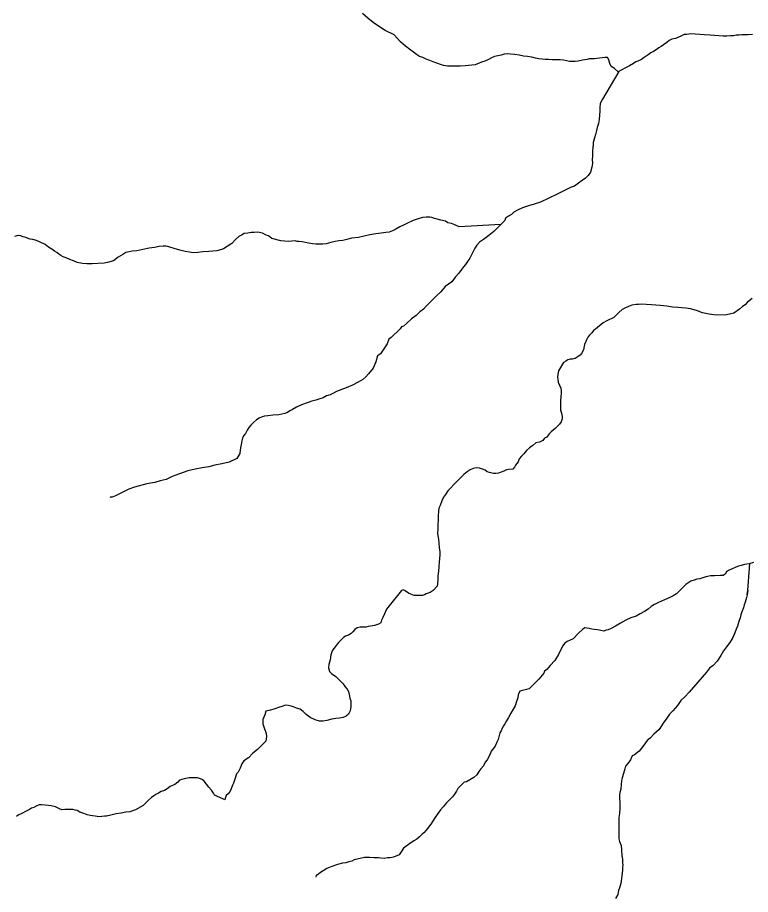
# Model space of a CAD drawing. Extents: x 2010165 to 2382125, y 1060529 to 1407316.
# Drawn here: x 2209958 to 2213739, y 1213095 to 1217618 of the extents above; entities that cross this region are included whole.
import ezdxf

# ---------------------------------------------------------------- set-up
doc = ezdxf.new("R2010")
doc.units = 0
doc.layers.add('GM_X_Minor_River', color=7, linetype='Continuous')

msp = doc.modelspace()

# ---------------------------------------------------------------- linework, layer by layer
at = {"layer": 'GM_X_Minor_River'}
for points in [[(2212872.2, 1217398.1), (2212850.3, 1217393.8), (2212834.3, 1217391.6), (2212818.2, 1217391.4), (2212806.2, 1217391.3), (2212790.1, 1217395.1), (2212774.1, 1217398.9), (2212758, 1217400.7), (2212740, 1217400.5), (2212715.9, 1217400.2), (2212697.9, 1217401.9), (2212679.8, 1217401.7), (2212663.8, 1217403.5), (2212647.7, 1217405.3), (2212629.6, 1217409.1), (2212611.6, 1217412.9), (2212589.5, 1217416.6), (2212567.4, 1217418.3), (2212545.3, 1217424.1), (2212523.2, 1217427.8), (2212501.2, 1217429.6), (2212485.1, 1217431.4), (2212469.1, 1217429.1), (2212453.1, 1217424.9), (2212435.1, 1217420.7), (2212419.2, 1217416.5), (2212403.2, 1217410.2), (2212387.3, 1217402), (2212369.4, 1217393.7), (2212351.4, 1217387.5), (2212339.5, 1217383.3), (2212319.5, 1217375), (2212267.5, 1217368.3), (2212241.5, 1217368), (2212193.4, 1217367.4), (2212175.4, 1217367.2), (2212165.3, 1217369), (2212155.3, 1217370.9), (2212145.2, 1217374.8), (2212121.1, 1217382.5), (2212102.9, 1217390.3), (2212084.8, 1217396.1), (2212066.7, 1217403.9), (2212048.5, 1217411.7), (2212032.4, 1217417.5), (2212016.3, 1217427.4), (2212000.1, 1217439.2), (2211981.9, 1217453), (2211959.6, 1217470.8), (2211933.3, 1217492.6), (2211900.8, 1217528.3), (2211854.4, 1217551.8), (2211820, 1217573.5), (2211791.7, 1217593.2), (2211765.4, 1217614.9), (2211737, 1217638.7)], [(2213750.1, 1217529.8), (2213728.1, 1217529.6), (2213710.1, 1217529.3), (2213694.1, 1217529.1), (2213680.1, 1217526.9), (2213666, 1217526.8), (2213652, 1217524.6), (2213636, 1217524.4), (2213618, 1217522.1), (2213598, 1217521.9), (2213575.9, 1217523.6), (2213553.8, 1217525.3), (2213531.8, 1217527.1), (2213501.7, 1217528.7), (2213477.6, 1217530.4), (2213453.6, 1217532.1), (2213431.5, 1217533.8), (2213411.5, 1217531.5), (2213397.5, 1217531.4), (2213375.6, 1217521), (2213351.7, 1217510.7), (2213333.7, 1217506.4), (2213319.7, 1217500.2), (2213307.9, 1217490.1), (2213290, 1217477.8), (2213278.1, 1217469.6), (2213266.2, 1217461.4), (2213252.3, 1217451.2), (2213238.3, 1217443), (2213224.4, 1217436.8), (2213210.5, 1217426.6), (2213190.7, 1217412.2), (2213176.8, 1217402), (2213158.8, 1217393.8), (2213146.9, 1217389.6), (2213134.9, 1217381.4), (2213115.1, 1217369.1), (2213101.1, 1217362.9), (2213069.3, 1217344.4), (2213057.4, 1217338.3), (2213037.1, 1217356.1), (2213020.9, 1217365.9), (2213012.7, 1217381.9), (2213008.5, 1217399.9), (2213002.3, 1217411.9), (2212988.3, 1217411.7), (2212960.3, 1217409.3), (2212946.3, 1217407.1), (2212932.3, 1217404.9), (2212922.2, 1217404.8), (2212906.2, 1217404.6), (2212896.2, 1217402.5), (2212872.2, 1217398.1)], [(2213060, 1217339.6), (2212975.1, 1217196.6), (2212963.3, 1217174.4), (2212961.6, 1217154.3), (2212961.8, 1217136.2), (2212960.1, 1217114.1), (2212958.4, 1217092), (2212954.6, 1217071.9), (2212948.9, 1217051.7), (2212945.1, 1217035.6), (2212939.3, 1217015.5), (2212933.6, 1216997.3), (2212931.7, 1216985.3), (2212927.9, 1216973.2), (2212928, 1216963.1), (2212926.2, 1216947), (2212924.4, 1216931), (2212924.7, 1216912.9), (2212924.8, 1216900.8), (2212923, 1216886.8), (2212923.3, 1216864.7), (2212921.5, 1216846.6), (2212913.8, 1216820.4), (2212902, 1216804.2), (2212888.2, 1216789.9), (2212870.3, 1216777.7), (2212852.5, 1216763.4), (2212830.6, 1216749), (2212810.7, 1216740.8), (2212782.8, 1216728.3), (2212762.9, 1216718.1), (2212741, 1216707.7), (2212655.4, 1216666.5), (2212623.4, 1216656), (2212593.5, 1216647.6), (2212563.6, 1216637.2), (2212537.7, 1216624.8), (2212517.8, 1216614.5), (2212505.9, 1216602.3), (2212490, 1216594.1), (2212476.1, 1216583.9), (2212472.2, 1216571.8), (2212460.4, 1216559.6), (2212448.5, 1216547.4), (2212434.7, 1216533.1), (2212414.9, 1216514.8), (2212389.1, 1216494.4), (2212361.3, 1216474), (2212341.5, 1216459.7), (2212327.6, 1216443.4), (2212317.8, 1216429.2), (2212310, 1216415.1), (2212302.2, 1216396.9), (2212290.4, 1216376.7), (2212278.6, 1216360.5), (2212268.8, 1216344.3), (2212259, 1216332.1), (2212249.1, 1216317.9), (2212235.3, 1216299.7), (2212217.5, 1216281.4), (2212197.9, 1216255), (2212164.1, 1216230.5), (2212142.4, 1216204.1), (2212120.6, 1216183.8), (2212102.8, 1216165.5), (2212089, 1216151.2), (2212077.1, 1216139), (2212065.2, 1216128.8), (2212051.4, 1216114.6), (2212033.6, 1216100.3), (2212013.8, 1216082), (2211990, 1216063.6), (2211964.2, 1216039.2), (2211948.4, 1216026.9), (2211938.4, 1216022.8), (2211932.5, 1216012.7), (2211916.7, 1215996.4), (2211898.9, 1215982.1), (2211885, 1215967.9), (2211873.1, 1215959.7), (2211865.4, 1215935.5), (2211847.7, 1215909.2), (2211830, 1215882.9), (2211814.1, 1215872.6), (2211806.5, 1215842.4), (2211792.9, 1215810.1), (2211769.2, 1215779.7), (2211755.4, 1215765.5), (2211739.6, 1215751.2), (2211715.7, 1215736.8), (2211685.8, 1215722.4), (2211654, 1215707.9), (2211626.1, 1215697.6), (2211604.1, 1215689.2), (2211588.2, 1215681), (2211570.3, 1215672.7), (2211552.3, 1215666.5), (2211534.4, 1215656.2), (2211512.5, 1215649.9), (2211496.5, 1215643.7), (2211476.5, 1215639.4)], [(2212451, 1216549.9), (2212236.2, 1216538.6), (2212214.1, 1216548.4), (2212195.9, 1216556.2), (2212177.9, 1216560), (2212165.7, 1216567.9), (2212141.6, 1216573.6), (2212123.5, 1216577.4), (2212109.5, 1216581.2), (2212095.4, 1216587), (2212085.3, 1216588.9), (2212065.3, 1216588.7), (2212047.3, 1216586.4), (2212025.3, 1216580.1), (2211999.4, 1216571.8), (2211969.5, 1216557.3), (2211949.6, 1216547), (2211929.7, 1216538.7), (2211909.8, 1216526.4), (2211891.9, 1216518.2), (2211875.9, 1216511.9), (2211857.9, 1216509.7), (2211833.9, 1216505.4), (2211805.9, 1216503), (2211775.9, 1216496.6), (2211746, 1216490.2), (2211716, 1216483.8), (2211680, 1216479.3), (2211656, 1216473), (2211636, 1216468.7), (2211616, 1216466.5), (2211596.1, 1216462.2), (2211574.1, 1216457.9), (2211550.1, 1216451.6), (2211532.1, 1216449.3), (2211516.1, 1216449.1), (2211496, 1216448.9), (2211480, 1216450.7), (2211459.9, 1216454.4), (2211441.8, 1216458.2), (2211425.7, 1216462), (2211409.7, 1216463.8), (2211399.7, 1216463.7), (2211389.6, 1216465.6), (2211373.6, 1216465.4), (2211355.6, 1216463.1), (2211335.5, 1216464.9), (2211315.5, 1216466.6), (2211269.2, 1216478.1), (2211253, 1216491.9), (2211241, 1216495.8), (2211220.8, 1216505.6), (2211206.7, 1216509.4), (2211194.7, 1216511.3), (2211178.7, 1216509.1), (2211162.6, 1216508.9), (2211146.6, 1216506.7), (2211126.6, 1216504.4), (2211112.7, 1216496.2), (2211098.8, 1216488), (2211083, 1216473.7), (2211063.2, 1216453.4), (2211039.3, 1216437), (2211019.5, 1216424.7), (2211005.5, 1216420.5), (2210985.6, 1216414.2), (2210945.5, 1216411.7), (2210913.5, 1216409.3), (2210887.5, 1216407), (2210865.5, 1216404.7), (2210845.4, 1216408.4), (2210823.3, 1216412.2), (2210795.2, 1216417.8), (2210765, 1216427.5), (2210742.9, 1216433.2), (2210732.8, 1216437.1), (2210722.7, 1216439), (2210708.7, 1216438.8), (2210688.7, 1216436.6), (2210664.7, 1216432.2), (2210636.7, 1216427.8), (2210604.8, 1216421.4), (2210572.8, 1216415), (2210548.8, 1216412.7), (2210532.8, 1216410.5), (2210516.8, 1216406.2), (2210500.9, 1216396), (2210477, 1216381.6), (2210453.2, 1216363.3), (2210421.3, 1216354.8), (2210405.3, 1216350.6), (2210371.2, 1216350.2), (2210343.2, 1216347.8), (2210315.2, 1216347.4), (2210293.1, 1216349.2), (2210265, 1216354.8), (2210246.9, 1216362.6), (2210226.7, 1216370.4)], [(2210226.7, 1216370.4), (2210208.6, 1216378.2), (2210192.5, 1216384), (2210180.4, 1216389.9), (2210170.3, 1216397.8), (2210160.1, 1216405.7), (2210148, 1216413.6), (2210133.9, 1216423.4), (2210117.7, 1216433.3), (2210099.5, 1216447.1), (2210075.3, 1216458.8), (2210055.1, 1216468.6), (2210037, 1216472.4), (2210023, 1216474.2), (2210012.9, 1216478.1), (2210000.8, 1216484), (2209986.8, 1216487.8), (2209972.7, 1216491.7), (2209960.6, 1216493.5), (2209942.6, 1216489.3)], [(2213747.8, 1216168.4), (2213732, 1216156.1), (2213722.1, 1216148), (2213712.2, 1216135.8), (2213698.3, 1216127.6), (2213682.4, 1216113.3), (2213652.6, 1216092.9), (2213614.7, 1216084.4), (2213562.6, 1216083.7), (2213526.5, 1216087.3), (2213492.3, 1216094.9), (2213460.1, 1216106.5), (2213429.9, 1216116.2), (2213405.8, 1216119.9), (2213383.8, 1216121.6), (2213363.7, 1216123.3), (2213337.6, 1216125), (2213307.6, 1216128.6), (2213273.4, 1216132.2), (2213229.3, 1216135.7), (2213201.2, 1216137.3), (2213179.2, 1216139.1), (2213161.1, 1216138.8), (2213149.1, 1216138.7), (2213127.1, 1216134.4), (2213109.2, 1216128.1), (2213091.3, 1216119.9), (2213077.3, 1216111.6), (2213059.5, 1216097.4), (2213033.8, 1216070.9), (2212997.9, 1216054.4), (2212980, 1216044.1), (2212940.4, 1216011.5), (2212928.5, 1216003.3), (2212920.6, 1215991.2), (2212908.8, 1215979), (2212900.9, 1215968.8)], [(2212900.9, 1215968.8), (2212895, 1215958.7), (2212889.1, 1215946.6), (2212883.3, 1215932.5), (2212881.4, 1215922.4), (2212877.7, 1215904.3), (2212867.9, 1215886.1), (2212860, 1215876), (2212834.2, 1215859.6), (2212820.2, 1215855.4), (2212808.2, 1215855.2), (2212796.2, 1215853.1), (2212786.3, 1215844.9), (2212774.3, 1215838.7), (2212758.7, 1215812.4), (2212748.8, 1215796.2), (2212745.1, 1215778.1), (2212743.2, 1215764), (2212745.4, 1215752), (2212747.6, 1215738), (2212753.8, 1215722), (2212760, 1215706), (2212762.2, 1215694), (2212762.4, 1215679.9), (2212760.6, 1215663.8), (2212758.9, 1215641.7), (2212759.2, 1215619.6), (2212759.5, 1215593.6), (2212765.8, 1215571.6), (2212768, 1215557.5), (2212768.1, 1215547.5), (2212762.3, 1215533.3), (2212754.4, 1215521.2), (2212730.7, 1215498.8), (2212710.9, 1215480.5), (2212701, 1215470.3), (2212689.2, 1215454.1), (2212677.2, 1215447.9), (2212667.4, 1215435.8), (2212651.5, 1215427.5), (2212631.5, 1215425.3), (2212615.6, 1215411), (2212599.7, 1215398.8), (2212583.9, 1215384.5), (2212570.1, 1215368.2), (2212558.2, 1215356.1), (2212546.4, 1215341.8), (2212540.6, 1215325.7), (2212526.8, 1215309.5), (2212520.9, 1215299.4), (2212513, 1215289.2), (2212491, 1215286.9), (2212481, 1215284.8), (2212467.1, 1215278.6), (2212453.1, 1215272.4), (2212439.1, 1215268.2), (2212425.1, 1215266), (2212413.1, 1215265.8), (2212393, 1215271.6), (2212380.9, 1215275.5), (2212370.8, 1215283.4), (2212356.7, 1215289.2), (2212340.6, 1215293), (2212324.6, 1215294.8), (2212308.6, 1215292.6), (2212292.7, 1215284.4), (2212276.8, 1215274.1), (2212260.9, 1215261.9), (2212209.5, 1215209), (2212193.7, 1215192.8), (2212177.8, 1215176.5), (2212166.1, 1215158.3), (2212156.2, 1215144.1), (2212146.4, 1215125.9), (2212138.7, 1215101.7), (2212130.9, 1215087.6), (2212129.1, 1215071.5), (2212127.4, 1215047.4), (2212127.8, 1215023.3), (2212126, 1215007.2), (2212126.1, 1214995.1), (2212126.3, 1214977.1), (2212124.6, 1214961), (2212126.8, 1214944.9), (2212129, 1214926.9), (2212131.3, 1214906.9), (2212133.6, 1214882.8), (2212135.8, 1214864.7), (2212136.1, 1214846.7), (2212134.3, 1214828.6), (2212132.6, 1214808.5), (2212130.9, 1214784.4), (2212129.2, 1214762.2), (2212125.5, 1214738.1), (2212125.7, 1214720), (2212124, 1214697.9), (2212122.1, 1214685.9), (2212102.4, 1214663.5), (2212086.5, 1214653.3), (2212076.5, 1214649.1), (2212066.6, 1214645)], [(2211476.5, 1215639.4), (2211452.6, 1215631.1), (2211422.7, 1215620.7), (2211396.8, 1215608.3), (2211376.9, 1215596), (2211363, 1215589.8), (2211351.1, 1215581.6), (2211337.1, 1215575.4), (2211305.1, 1215569), (2211275.1, 1215566.6), (2211249.1, 1215564.2), (2211231.1, 1215562), (2211219.1, 1215557.8), (2211205.2, 1215551.6), (2211191.3, 1215543.4), (2211175.4, 1215529.1), (2211161.6, 1215514.9), (2211151.7, 1215502.8), (2211141.8, 1215490.6), (2211134.1, 1215472.4), (2211124.2, 1215460.2), (2211118.4, 1215448.1), (2211114.5, 1215434), (2211107.1, 1215387.7), (2211105.4, 1215369.6), (2211089.7, 1215343.3), (2211049.8, 1215324.7), (2211011.9, 1215316.2), (2210975.9, 1215309.8), (2210944, 1215301.3), (2210910, 1215294.8), (2210874, 1215288.4), (2210836, 1215279.8), (2210794.1, 1215265.3), (2210756.3, 1215250.7), (2210724.4, 1215236.2), (2210694.4, 1215227.8), (2210666.5, 1215219.4), (2210624.5, 1215212.9), (2210560.6, 1215196), (2210532.7, 1215185.6), (2210486.9, 1215162.9), (2210463, 1215150.6), (2210445.1, 1215144.3), (2210435.1, 1215144.2), (2210435.1, 1215142.2)], [(2213755.6, 1214807.1), (2213731.6, 1214800.8), (2213707.6, 1214796.5), (2213691.6, 1214792.3), (2213677.7, 1214788.1), (2213663.7, 1214783.9), (2213641.8, 1214773.6), (2213625.9, 1214765.3), (2213615.9, 1214759.2), (2213608.1, 1214747), (2213598.1, 1214740.9), (2213582.1, 1214740.7), (2213554.1, 1214738.3), (2213532.1, 1214738), (2213518.1, 1214735.8), (2213508.1, 1214733.7), (2213494.1, 1214727.5), (2213478.1, 1214723.3), (2213462.1, 1214721.1), (2213448.2, 1214716.9), (2213432.2, 1214710.6), (2213420.3, 1214704.5), (2213406.4, 1214694.2), (2213356.9, 1214645.4), (2213341, 1214635.2), (2213323.1, 1214626.9), (2213295.2, 1214614.5), (2213265.4, 1214600.1), (2213243.5, 1214589.8), (2213227.5, 1214579.5), (2213211.7, 1214567.3), (2213191.8, 1214555), (2213169.9, 1214542.6), (2213150, 1214530.3), (2213122.1, 1214521.9), (2213096.2, 1214509.6), (2213068.4, 1214495.1), (2213042.5, 1214478.8), (2213020.6, 1214466.4), (2213004.7, 1214460.2), (2212994.7, 1214458.1), (2212982.7, 1214453.9), (2212966.7, 1214455.7), (2212950.6, 1214459.5), (2212932.5, 1214461.3), (2212920.5, 1214463.1), (2212906.4, 1214467), (2212894.4, 1214468.8), (2212884.3, 1214470.7), (2212872.4, 1214462.5), (2212852.7, 1214442.2), (2212825, 1214413.7), (2212793.1, 1214399.3), (2212779.2, 1214389.1), (2212771.3, 1214376.9), (2212761.6, 1214358.7), (2212747.9, 1214332.4), (2212730.2, 1214302.1), (2212706.5, 1214275.7), (2212688.8, 1214255.4), (2212676.9, 1214247.2), (2212673, 1214237.1), (2212647.4, 1214204.7), (2212597.9, 1214155.8), (2212550, 1214143.2), (2212540.2, 1214125), (2212538.4, 1214108.9)], [(2213735, 1214801.7), (2213721.7, 1214640.1), (2213725.4, 1214664.2), (2213721.7, 1214640.1), (2213717.9, 1214625.9), (2213716, 1214613.9), (2213712.2, 1214601.8), (2213706.3, 1214589.6), (2213702.5, 1214573.5), (2213694.8, 1214553.4), (2213689, 1214537.2), (2213685.2, 1214521.1), (2213679.4, 1214503), (2213675.5, 1214490.9), (2213671.7, 1214478.8), (2213665.9, 1214462.6), (2213658.1, 1214444.5), (2213648.4, 1214420.2), (2213632.7, 1214393.9), (2213615, 1214371.6), (2213599.2, 1214351.3), (2213585.5, 1214327.1), (2213567.8, 1214298.7), (2213546.1, 1214276.4), (2213528.2, 1214262.1), (2213512.5, 1214241.8), (2213445.4, 1214164.7), (2213423.7, 1214138.3), (2213399.9, 1214113.9), (2213380.1, 1214095.6), (2213362.4, 1214069.2), (2213338.7, 1214042.8), (2213321, 1214024.5), (2213307.2, 1214004.3), (2213289.5, 1213977.9), (2213267.9, 1213945.5), (2213240.2, 1213921.1), (2213222.4, 1213900.8), (2213206.5, 1213888.5), (2213188.8, 1213864.2), (2213165.2, 1213833.8), (2213141.3, 1213815.4), (2213129.4, 1213809.2), (2213119.7, 1213789), (2213105.9, 1213770.8), (2213094, 1213756.6), (2213090.2, 1213742.5), (2213084.5, 1213718.3), (2213076.8, 1213696.1), (2213073, 1213682), (2213071.2, 1213661.9), (2213069.5, 1213637.8), (2213065.7, 1213621.7), (2213063.9, 1213605.6), (2213064.2, 1213587.6), (2213064.4, 1213573.5), (2213064.8, 1213541.4), (2213063.1, 1213513.2), (2213059.4, 1213491.1), (2213059.7, 1213469), (2213060, 1213446.9), (2213060.3, 1213424.9), (2213060.6, 1213402.8), (2213060.8, 1213382.7), (2213063, 1213368.7), (2213071.3, 1213346.7), (2213073.6, 1213324.6), (2213076, 1213294.6), (2213078.2, 1213276.5), (2213078.5, 1213258.4), (2213080.6, 1213248.4), (2213078.8, 1213234.4), (2213079, 1213218.3), (2213069.9, 1213151.9), (2213064.1, 1213129.8), (2213058.3, 1213115.6), (2213054.6, 1213095.5), (2213042.8, 1213073.3)], [(2212066.6, 1214645), (2212056.6, 1214640.8), (2212046.6, 1214636.7), (2212030.6, 1214636.5), (2212018.6, 1214636.3), (2212004.6, 1214636.2), (2211986.4, 1214644), (2211974.3, 1214649.8), (2211958.1, 1214661.7), (2211948.1, 1214665.6), (2211938.1, 1214663.4), (2211875, 1214584.3), (2211861.2, 1214566.1), (2211851.5, 1214541.9), (2211841.7, 1214523.7), (2211835.9, 1214509.5), (2211832.1, 1214495.4), (2211820.1, 1214489.2), (2211800.2, 1214483), (2211778.2, 1214478.7), (2211766.2, 1214476.5), (2211754.2, 1214474.4), (2211736.2, 1214474.1), (2211726.2, 1214474), (2211710.2, 1214469.8), (2211698.3, 1214461.6), (2211688.4, 1214449.4), (2211678.5, 1214441.3), (2211664.6, 1214433.1), (2211650.6, 1214426.8), (2211640.7, 1214422.7), (2211624.9, 1214406.4), (2211613, 1214394.2), (2211595.3, 1214369.9), (2211581.5, 1214351.7), (2211573.7, 1214331.5), (2211570.1, 1214305.3), (2211564.4, 1214281.2), (2211562.6, 1214263.1), (2211566.8, 1214245.1), (2211577, 1214235.2), (2211599.2, 1214219.4), (2211609.4, 1214209.5), (2211619.5, 1214199.6), (2211637.8, 1214181.7), (2211646, 1214167.8), (2211658.2, 1214153.9), (2211664.4, 1214141.9), (2211668.6, 1214125.9), (2211672.8, 1214107.9), (2211677, 1214093.9), (2211677.2, 1214079.8), (2211677.4, 1214063.8), (2211673.7, 1214041.6), (2211665.9, 1214025.5), (2211654, 1214015.3), (2211638.1, 1214007), (2211618.1, 1214004.8), (2211600.1, 1214002.5), (2211580.1, 1213998.3), (2211554.1, 1213991.9), (2211534.1, 1213989.6), (2211516.1, 1213989.4), (2211494, 1213995.2), (2211467.8, 1214006.9), (2211447.5, 1214022.7), (2211431.3, 1214038.5), (2211415.1, 1214050.4), (2211397, 1214056.2), (2211380.9, 1214062), (2211368.8, 1214065.8), (2211354.7, 1214069.7), (2211340.7, 1214071.5), (2211320.7, 1214065.2), (2211304.8, 1214059), (2211284.8, 1214052.7), (2211262.9, 1214046.4), (2211238.9, 1214040.1), (2211233.1, 1214021.9), (2211223.4, 1213997.7), (2211223.7, 1213975.6), (2211225.9, 1213965.6), (2211240.4, 1213925.7), (2211242.6, 1213909.6), (2211238.9, 1213885.5), (2211229, 1213875.3), (2211215.2, 1213861.1), (2211195.4, 1213842.8), (2211171.6, 1213824.4), (2211149.9, 1213800), (2211126, 1213783.6), (2211114.2, 1213769.4), (2211106.5, 1213747.2), (2211096.8, 1213725.1), (2211086.8, 1213716.9), (2211081.1, 1213694.7), (2211071.4, 1213668.5), (2211067.6, 1213658.4), (2211059.8, 1213640.2), (2211053.9, 1213628.1), (2211044.1, 1213613.9)], [(2212538.4, 1214108.9), (2212532.6, 1214090.8), (2212524.9, 1214068.6), (2212515.1, 1214050.4), (2212503.4, 1214030.1), (2212491.6, 1214007.9), (2212479.9, 1213989.7), (2212472, 1213975.5), (2212464.1, 1213965.4), (2212458.3, 1213953.3), (2212452.5, 1213939.1), (2212446.6, 1213929), (2212442.8, 1213914.9), (2212437, 1213894.8), (2212431.2, 1213880.6), (2212421.4, 1213860.4), (2212409.6, 1213844.2), (2212401.7, 1213834.1), (2212394, 1213815.9), (2212380.3, 1213789.6), (2212370.4, 1213777.5), (2212362.6, 1213759.3), (2212348.8, 1213743.1), (2212337, 1213728.8), (2212327.2, 1213712.7), (2212311.3, 1213698.4), (2212291.5, 1213686.1), (2212273.6, 1213675.8), (2212261.6, 1213673.7), (2212229.9, 1213641.1), (2212222.1, 1213627), (2212212.3, 1213612.8), (2212202.4, 1213598.6), (2212186.6, 1213582.4), (2212170.8, 1213568.1), (2212153, 1213547.8), (2212139.2, 1213531.6), (2212123.5, 1213507.3), (2212107.7, 1213485), (2212094, 1213462.7), (2212080.2, 1213444.5), (2212066.4, 1213426.2), (2212054.6, 1213412), (2212044.7, 1213405.9), (2212030.8, 1213391.6), (2212017, 1213379.4), (2212003, 1213371.2), (2211979.2, 1213356.8), (2211961.3, 1213342.6), (2211949.4, 1213334.4), (2211937.7, 1213314.1), (2211925.8, 1213299.9), (2211897.9, 1213287.5), (2211878, 1213283.3), (2211865.9, 1213283.1), (2211849.9, 1213280.9), (2211831.9, 1213282.7), (2211819.8, 1213284.5), (2211807.8, 1213284.4), (2211797.8, 1213284.2), (2211773.7, 1213285.9), (2211757.7, 1213285.7), (2211747.7, 1213285.6), (2211693.7, 1213272.9), (2211681.8, 1213266.7), (2211667.8, 1213262.5), (2211651.9, 1213258.3), (2211633.9, 1213256.1), (2211607.9, 1213249.7), (2211580, 1213239.3), (2211554.1, 1213228.9), (2211534.2, 1213216.6), (2211520.3, 1213208.4), (2211510.4, 1213200.3), (2211500.4, 1213194.1), (2211504.4, 1213194.2), (2211498.4, 1213194.1), (2211496.5, 1213184)], [(2211044.1, 1213613.9), (2211034.2, 1213605.8), (2211030.3, 1213595.7), (2211026.5, 1213583.6), (2211016.4, 1213587.5), (2211004.3, 1213593.4), (2210986.2, 1213601.2), (2210974.1, 1213607), (2210967.9, 1213617), (2210957.7, 1213632.9), (2210945.5, 1213648.8), (2210933.2, 1213664.7), (2210921, 1213678.6), (2210910.9, 1213688.5), (2210896.8, 1213692.4), (2210886.7, 1213696.3), (2210868.7, 1213696), (2210842.7, 1213695.7), (2210816.7, 1213691.4), (2210792.7, 1213685), (2210784.8, 1213674.9), (2210769, 1213662.6), (2210757, 1213656.5), (2210745.1, 1213652.3), (2210729.2, 1213640), (2210715.3, 1213631.8), (2210699.3, 1213625.6), (2210685.4, 1213617.4), (2210671.5, 1213611.2), (2210661.5, 1213603), (2210649.6, 1213594.8), (2210633.8, 1213580.6), (2210606.1, 1213554.1), (2210566.3, 1213531.5), (2210536.4, 1213521.1), (2210516.4, 1213518.9), (2210492.4, 1213514.5), (2210466.4, 1213510.2), (2210438.4, 1213503.8), (2210416.4, 1213499.5), (2210406.4, 1213499.4), (2210378.4, 1213495), (2210358.3, 1213498.8), (2210344.3, 1213500.6), (2210332.3, 1213502.4), (2210316.2, 1213506.3), (2210300.1, 1213512.1), (2210279.9, 1213519.8), (2210265.8, 1213527.7), (2210255.8, 1213529.6), (2210243.7, 1213533.4), (2210223.7, 1213533.2), (2210201.6, 1213532.9), (2210185.6, 1213530.7), (2210173.5, 1213536.6), (2210153.3, 1213546.3), (2210131.2, 1213552.1), (2210117.2, 1213553.9), (2210101.1, 1213555.7), (2210081.1, 1213557.5), (2210069, 1213557.3), (2210053.1, 1213551.1), (2210041.2, 1213542.9), (2210029.2, 1213540.7), (2210019.3, 1213532.6), (2209999.4, 1213522.3), (2209979.5, 1213512), (2209961.5, 1213503.7), (2209951.6, 1213497.6)]]:
    msp.add_lwpolyline(points, dxfattribs=at)

doc.saveas('drawing.dxf')
